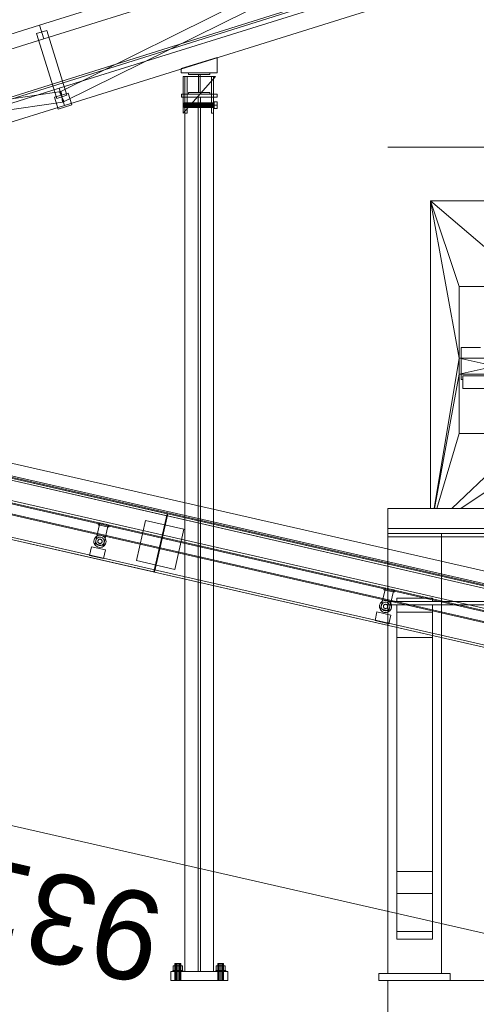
# Model space of a CAD drawing. Header units: millimetres. Extents: x -3490 to 61924, y -72580 to 6847.
# Tile 760 of 1056: x 22720 to 23998, y -67 to 2686. Entities that reach past the tile are written whole.
import ezdxf

# ---------------------------------------------------------------- set-up
doc = ezdxf.new("R2010")
doc.units = ezdxf.units.MM
for name, color, linetype, lineweight in [('COTAS_O', 1, 'Continuous', 0), ('COTAS_P', 1, 'Continuous', 0), ('lateral_briquetadora', 7, 'Continuous', 0), ('lateral_C02', 7, 'Continuous', 0), ('lateral_C10', 7, 'Continuous', 0)]:
    doc.layers.add(name, color=color, linetype=linetype, lineweight=lineweight)
doc.dimstyles.new('R19_100', dxfattribs={"dimtxt": 250, "dimasz": 150, "dimexe": 150, "dimexo": 80, "dimgap": 100, "dimtad": 1, "dimtih": 1, "dimtoh": 1, "dimdsep": 46, "dimcen": 0.09, "dimadec": 0, "dimazin": 0, "dimtfac": 1, "dimtdec": 4, "dimtofl": 0, "dimtmove": 0, "dimatfit": 3, "dimfxl": 1, "dimtolj": 1, "dimtzin": 0, "dimarcsym": 0})

# ---------------------------------------------------------------- blocks, each defined once
blk = doc.blocks.new('DIM_R29_4')
at = {"layer": 'COTAS_P'}
for p, q in [((15248.4, 1279.1), (24311.8, 4109.1)), ((24311.8, 4109.1), (24155.2, 4107.3)), ((24311.8, 4109.1), (24182.1, 4021.4)), ((24580.1, 3250), (24311.8, 4109.1)), ((15248.4, 1279.1), (15378.1, 1366.8)), ((15248.4, 1279.1), (15405, 1280.8)), ((15516.6, 420), (15248.4, 1279.1))]:
    blk.add_line(p, q, dxfattribs=at)
blk.add_text('9495 P', height=250, rotation=17.3406, dxfattribs=at).set_placement((19750.3, 2789.5))
blk = doc.blocks.new('DIM_R29_19')
at = {"layer": 'COTAS_P'}
for p, q in [((18820, 2240), (18620, 1362.5)), ((18620, 1362.5), (18776.2, 1373)), ((27700, -707.5), (18620, 1362.5)), ((18620, 1362.5), (18756.2, 1285.3)), ((27900, 170), (27700, -707.5)), ((27700, -707.5), (27563.7, -630.3)), ((27700, -707.5), (27543.7, -718))]:
    blk.add_line(p, q, dxfattribs=at)
blk.add_text('9312.96 P', height=250, rotation=167.1576, dxfattribs=at).set_placement((23137.7, 230))
blk = doc.blocks.new('DIM_R29_30')
at = {"layer": 'COTAS_O'}
for p, q in [((23750.1, 0), (23750.1, -900)), ((25950.1, 0), (25950.1, -900)), ((23750.1, -900), (23900.1, -855)), ((25950.1, -900), (25800.1, -855)), ((23750.1, -900), (25950.1, -900)), ((23750.1, -900), (23900.1, -945)), ((25950.1, -900), (25800.1, -945))]:
    blk.add_line(p, q, dxfattribs=at)
blk.add_text('2200 O', height=250, dxfattribs=at).set_placement((24850.1, -800))
blk = doc.blocks.new('DIM_R29_31')
at = {"layer": 'COTAS_O'}
for p, q in [((23750.1, 2330), (24450.1, 2330)), ((24450.1, 2330), (24405.1, 2180)), ((24450.1, 0), (24450.1, 2330)), ((24450.1, 2330), (24495.1, 2180)), ((24450.1, 0), (24405.1, 150)), ((24450.1, 0), (24495.1, 150)), ((23750.1, 0), (24450.1, 0))]:
    blk.add_line(p, q, dxfattribs=at)
blk.add_text('2330 O', height=250, rotation=90, dxfattribs=at).set_placement((24350.1, 1165))
blk = doc.blocks.new('DIM_R29_36')
at = {"layer": 'COTAS_P'}
for p, q in [((112.7, 0), (112.7, -2500)), ((61924.1, 0), (61924.1, -2500)), ((112.7, -2500), (262.7, -2455)), ((61924.1, -2500), (61774.1, -2455)), ((112.7, -2500), (61924.1, -2500)), ((112.7, -2500), (262.7, -2545)), ((61924.1, -2500), (61774.1, -2545))]:
    blk.add_line(p, q, dxfattribs=at)
blk.add_text('61811.43 P', height=250, dxfattribs=at).set_placement((31018.4, -2400))

msp = doc.modelspace()

# ---------------------------------------------------------------- linework, layer by layer
at = {"layer": 'lateral_briquetadora'}
for p, q in [((23870.067, 2180), (24150.067, 1940)), ((24350.067, 2180), (23870.067, 2180)), ((23870.067, 2180), (23950.067, 1940)), ((23870.067, 2180), (23950.067, 1740)), ((23870.067, 2180), (23870.067, 1320)), ((24054.359, 2180), (23870.067, 2180)), ((24052.224, 2180), (23870.067, 2180)), ((24050.067, 2180), (23870.067, 2180)), ((24047.911, 2180), (23870.067, 2180)), ((24045.775, 2180), (23870.067, 2180)), ((24043.681, 2180), (23870.067, 2180)), ((24041.648, 2180), (23870.067, 2180)), ((24039.697, 2180), (23870.067, 2180)), ((24037.845, 2180), (23870.067, 2180)), ((24036.111, 2180), (23870.067, 2180)), ((24034.511, 2180), (23870.067, 2180)), ((24033.061, 2180), (23870.067, 2180)), ((24031.775, 2180), (23870.067, 2180)), ((24030.665, 2180), (23870.067, 2180)), ((24029.742, 2180), (23870.067, 2180)), ((24029.015, 2180), (23870.067, 2180)), ((24028.49, 2180), (23870.067, 2180)), ((24028.173, 2180), (23870.067, 2180)), ((24028.067, 2180), (23870.067, 2180)), ((23950.067, 1940), (23950.067, 1740)), ((23950.067, 1940), (24150.067, 1940)), ((24036.111, 1940), (23950.067, 1940)), ((23950.067, 1940), (24034.511, 1940)), ((23950.067, 1940), (24033.061, 1940)), ((23950.067, 1940), (24031.775, 1940)), ((24037.845, 1940), (23950.067, 1940)), ((23950.067, 1940), (24030.665, 1940)), ((24039.697, 1940), (23950.067, 1940)), ((24041.648, 1940), (23950.067, 1940)), ((23950.067, 1940), (24029.742, 1940)), ((24043.681, 1940), (23950.067, 1940)), ((23950.067, 1940), (24029.015, 1940)), ((24045.775, 1940), (23950.067, 1940)), ((23950.067, 1940), (24028.49, 1940)), ((24047.911, 1940), (23950.067, 1940)), ((23950.067, 1940), (24028.173, 1940)), ((24050.067, 1940), (23950.067, 1940)), ((23950.067, 1940), (24028.067, 1940)), ((24009.102, 1770), (23955.067, 1770)), ((23955.067, 1770), (23955.067, 1680)), ((23950.067, 1740), (23879.479, 1320)), ((23950.067, 1740), (23950.067, 1695)), ((24150.067, 1695), (23950.067, 1740)), ((24150.067, 1740), (23950.067, 1740)), ((23950.067, 1695), (24150.067, 1740)), ((23950.067, 1695), (23880.462, 1320)), ((23950.067, 1695), (23950.067, 1529)), ((23950.067, 1695), (24150.067, 1695)), ((23960.067, 1680), (23955.067, 1680)), ((23960.067, 1690), (24000.067, 1690)), ((24045.413, 1690), (23960.067, 1690)), ((24278.603, 1690), (23960.067, 1690)), ((23960.067, 1690), (23960.067, 1655)), ((23960.067, 1690), (23960.067, 1680)), ((24052.227, 1655), (23960.067, 1655)), ((24289.677, 1655), (23960.067, 1655)), ((23950.067, 1529), (23886.973, 1320)), ((24150.067, 1529), (23929.237, 1320)), ((24150.067, 1529), (23950.067, 1529)), ((23954.067, 1320), (24230.067, 1504)), ((23750.067, 1320), (25950.067, 1320)), ((23750.067, 1320), (23750.067, 1264)), ((23870.067, 1320), (23879.479, 1320)), ((23870.067, 1320), (25830.067, 1320)), ((23879.479, 1320), (23880.462, 1320)), ((23880.462, 1320), (23886.973, 1320)), ((23886.973, 1320), (23929.237, 1320)), ((23929.237, 1320), (23954.067, 1320)), ((23954.067, 1320), (25456.734, 1320)), ((24243.401, 1320), (23954.067, 1320)), ((23750.067, 1240), (23750.067, 1264)), ((23750.067, 1264), (25950.067, 1264)), ((23750.067, 1250), (23750.067, 1264)), ((23750.067, 1264), (24150.067, 1264)), ((23750.067, 1250), (23900.067, 1250)), ((23750.067, 1240), (23750.067, 1250)), ((23750.067, 1250), (25950.067, 1250)), ((23750.067, 1240), (23900.067, 1240)), ((23750.067, 1060), (23750.067, 1240)), ((23750.067, 1240), (25950.067, 1240)), ((23900.067, 1240), (23900.067, 1250)), ((23900.067, 1250), (25800.067, 1250)), ((23900.067, 1250), (24150.067, 1250)), ((23900.067, 1060), (23900.067, 1240)), ((23900.067, 1240), (25800.067, 1240)), ((23750.067, 20), (23750.067, 1060)), ((23750.067, 1060), (23900.067, 1060)), ((23750.067, 1060), (25950.067, 1060)), ((23750.067, 20), (23750.067, 1050)), ((23750.067, 1050), (23900.067, 1050)), ((23775.067, 1060), (23775.067, 1069.143)), ((23775.067, 1069.143), (23875.067, 1069.143)), ((23775.067, 1060), (23875.067, 1060)), ((23775.067, 305.038), (23775.067, 1050)), ((23775.067, 1050), (23875.067, 1050)), ((23775.067, 1050), (23775.067, 1030)), ((23775.067, 1050), (23775.067, 243.475)), ((23875.067, 1060), (23875.067, 1069.143)), ((23875.067, 305.038), (23875.067, 1050)), ((23875.067, 1050), (23875.067, 1030)), ((23875.067, 1050), (23875.067, 243.475)), ((23900.067, 1050), (23900.067, 1060)), ((23900.067, 1060), (25800.067, 1060)), ((23900.067, 20), (23900.067, 1050)), ((23900.067, 1050), (25800.067, 1050)), ((23775.067, 1030), (23875.067, 1030)), ((23775.067, 137.184), (23775.067, 958.693)), ((23775.067, 958.693), (23875.067, 958.693)), ((23775.067, 958.693), (23775.067, 115.739)), ((23875.067, 137.184), (23875.067, 958.693)), ((23875.067, 958.693), (23875.067, 115.739)), ((23775.067, 137.184), (23775.067, 305.038)), ((23775.067, 305.038), (23875.067, 305.038)), ((23875.067, 137.184), (23875.067, 305.038)), ((23775.067, 115.739), (23775.067, 243.475)), ((23775.067, 243.475), (23875.067, 243.475)), ((23875.067, 115.739), (23875.067, 243.475)), ((23775.067, 137.184), (23875.067, 137.184)), ((23775.067, 115.739), (23875.067, 115.739)), ((23725.067, 0), (23725.067, 20)), ((23725.067, 20), (23925.067, 20)), ((23725.067, 0), (23925.067, 0)), ((23750.067, 20), (23900.067, 20)), ((23925.067, 0), (23925.067, 20))]:
    msp.add_line(p, q, dxfattribs=at)
at = {"layer": 'lateral_C02'}
for p, q in [((15575.415, 232.817), (24634.01, 3078.273)), ((15576.913, 228.047), (24635.508, 3073.503)), ((22775.666, 2670.874), (23921.126, 3028.536)), ((22831.602, 2483.861), (23920.432, 3022.888)), ((22787.589, 2632.692), (23933.048, 2990.354)), ((22844.912, 2456.976), (23933.742, 2996.002)), ((22830.806, 2494.282), (23976.266, 2851.944)), ((22845.709, 2446.555), (23991.168, 2804.217)), ((21630.207, 2313.212), (22775.666, 2670.874)), ((22775.666, 2670.874), (22787.589, 2632.692)), ((22795.946, 2656.254), (22767.309, 2647.312)), ((22823.939, 2465.948), (22767.309, 2647.312)), ((22795.946, 2656.254), (22852.576, 2474.889)), ((21642.129, 2275.03), (22787.589, 2632.692)), ((23172.458, 2549.628), (23272.458, 2580.852)), ((23272.458, 2537.628), (23272.458, 2580.852)), ((23172.458, 2549.628), (23172.458, 2537.628)), ((23172.458, 2537.628), (23272.458, 2537.628)), ((23192.756, 2532.628), (23192.756, 2537.628)), ((23192.756, 2537.628), (23252.756, 2537.628)), ((23252.756, 2532.628), (23192.756, 2532.628)), ((23220.256, 2482.628), (23220.256, 2532.628)), ((23220.256, 2532.628), (23225.256, 2532.628)), ((23225.256, 2532.628), (23225.256, 2482.628)), ((23252.756, 2537.628), (23252.756, 2532.628)), ((23177.756, 2424.628), (23267.756, 2527.628)), ((23267.756, 2527.628), (23177.756, 2527.628)), ((23177.756, 2527.628), (23177.756, 2424.628)), ((23182.756, 2424.628), (23182.756, 2527.628)), ((23182.756, 2527.628), (23188.756, 2527.628)), ((23188.756, 2424.628), (23188.756, 2527.628)), ((23256.756, 2424.628), (23256.756, 2527.628)), ((23256.756, 2527.628), (23262.756, 2527.628)), ((23262.756, 2424.628), (23262.756, 2527.628)), ((21633.991, 2308.962), (22836.081, 2485.26)), ((21685.346, 2136.62), (22830.806, 2494.282)), ((22817.676, 2469.23), (22855.858, 2481.152)), ((22830.806, 2494.282), (22845.709, 2446.555)), ((22831.602, 2483.861), (22844.912, 2456.976)), ((22836.081, 2485.26), (22840.434, 2455.577)), ((22866.29, 2447.743), (22855.858, 2481.152)), ((23172.756, 2477.628), (23272.756, 2477.628)), ((23172.756, 2477.628), (23172.756, 2469.628)), ((23192.756, 2477.628), (23192.756, 2482.628)), ((23192.756, 2482.628), (23252.756, 2482.628)), ((23252.756, 2477.628), (23192.756, 2477.628)), ((23225.256, 2482.628), (23220.256, 2482.628)), ((23252.756, 2482.628), (23252.756, 2477.628)), ((23272.756, 2469.628), (23272.756, 2477.628)), ((21638.344, 2279.28), (22840.434, 2455.577)), ((22817.676, 2469.23), (22828.108, 2435.821)), ((22852.576, 2474.889), (22823.939, 2465.948)), ((23172.756, 2469.628), (23272.756, 2469.628)), ((23180.756, 2452.67), (23180.756, 2453.528)), ((23180.756, 2453.528), (23264.756, 2453.528)), ((23180.756, 2450.328), (23180.756, 2452.67)), ((23180.756, 2452.67), (23264.756, 2452.67)), ((23180.756, 2447.128), (23180.756, 2450.328)), ((23180.756, 2450.328), (23264.756, 2450.328)), ((23182.756, 2469.628), (23262.756, 2469.628)), ((23182.756, 2469.628), (23182.756, 25)), ((23219.256, 2469.628), (23226.256, 2469.628)), ((23219.256, 2469.628), (23219.256, 25)), ((23226.256, 25), (23226.256, 2469.628)), ((23262.756, 25), (23262.756, 2469.628)), ((23264.756, 2447.128), (23264.756, 2456.134)), ((23264.756, 2456.134), (23272.756, 2456.134)), ((23264.756, 2452.67), (23264.756, 2453.528)), ((23264.756, 2450.328), (23264.756, 2452.67)), ((23264.756, 2447.128), (23264.756, 2450.328)), ((23272.756, 2447.128), (23272.756, 2456.134)), ((21700.249, 2088.893), (22845.709, 2446.555)), ((22828.108, 2435.821), (22866.29, 2447.743)), ((23180.756, 2443.928), (23180.756, 2447.128)), ((23264.756, 2447.128), (23180.756, 2447.128)), ((23180.756, 2443.928), (23180.756, 2441.585)), ((23180.756, 2443.928), (23264.756, 2443.928)), ((23180.756, 2441.585), (23180.756, 2440.728)), ((23180.756, 2441.585), (23264.756, 2441.585)), ((23180.756, 2440.728), (23264.756, 2440.728)), ((23188.756, 2424.628), (23182.756, 2424.628)), ((23262.756, 2424.628), (23256.756, 2424.628)), ((23264.756, 2447.128), (23264.756, 2443.928)), ((23264.756, 2438.121), (23264.756, 2447.128)), ((23272.756, 2447.128), (23264.756, 2447.128)), ((23264.756, 2443.928), (23264.756, 2441.585)), ((23264.756, 2441.585), (23264.756, 2440.728)), ((23264.756, 2438.121), (23272.756, 2438.121)), ((23272.756, 2447.128), (23272.756, 2438.121)), ((23149.821, 28), (23148.756, 28)), ((23148.756, 25), (23148.756, 28)), ((23152.856, 28), (23149.821, 28)), ((23149.821, 25), (23149.821, 28)), ((23156.356, 40.8), (23149.956, 40.8)), ((23149.956, 28), (23149.956, 40.8)), ((23156.356, 28), (23149.956, 28)), ((23157.398, 28), (23152.856, 28)), ((23152.856, 25), (23152.856, 28)), ((23155.828, 48), (23154.756, 48)), ((23154.756, 0), (23154.756, 48)), ((23158.756, 48), (23155.828, 48)), ((23155.828, 0), (23155.828, 48)), ((23169.156, 40.8), (23156.356, 40.8)), ((23156.356, 28), (23156.356, 40.8)), ((23169.156, 28), (23156.356, 28)), ((23162.756, 28), (23157.398, 28)), ((23157.398, 25), (23157.398, 28)), ((23162.756, 48), (23158.756, 48)), ((23158.756, 0), (23158.756, 48)), ((23166.756, 48), (23162.756, 48)), ((23162.756, 0), (23162.756, 48)), ((23168.113, 28), (23162.756, 28)), ((23162.756, 25), (23162.756, 28)), ((23169.684, 48), (23166.756, 48)), ((23166.756, 0), (23166.756, 48)), ((23172.655, 28), (23168.113, 28)), ((23168.113, 25), (23168.113, 28)), ((23175.556, 40.8), (23169.156, 40.8)), ((23169.156, 28), (23169.156, 40.8)), ((23169.156, 28), (23175.556, 28)), ((23170.756, 48), (23169.684, 48)), ((23169.684, 0), (23169.684, 48)), ((23170.756, 48), (23170.756, 0)), ((23175.69, 28), (23172.655, 28)), ((23172.655, 25), (23172.655, 28)), ((23175.556, 40.8), (23175.556, 28)), ((23176.756, 28), (23175.69, 28)), ((23175.69, 25), (23175.69, 28)), ((23176.756, 28), (23176.756, 25)), ((23269.821, 28), (23268.756, 28)), ((23268.756, 25), (23268.756, 28)), ((23272.856, 28), (23269.821, 28)), ((23269.821, 25), (23269.821, 28)), ((23276.356, 40.8), (23269.956, 40.8)), ((23269.956, 28), (23269.956, 40.8)), ((23276.356, 28), (23269.956, 28)), ((23277.398, 28), (23272.856, 28)), ((23272.856, 25), (23272.856, 28)), ((23275.828, 48), (23274.756, 48)), ((23274.756, 0), (23274.756, 48)), ((23278.756, 48), (23275.828, 48)), ((23275.828, 0), (23275.828, 48)), ((23289.156, 40.8), (23276.356, 40.8)), ((23276.356, 28), (23276.356, 40.8)), ((23289.156, 28), (23276.356, 28)), ((23282.756, 28), (23277.398, 28)), ((23277.398, 25), (23277.398, 28)), ((23282.756, 48), (23278.756, 48)), ((23278.756, 0), (23278.756, 48)), ((23286.756, 48), (23282.756, 48)), ((23282.756, 0), (23282.756, 48)), ((23288.113, 28), (23282.756, 28)), ((23282.756, 25), (23282.756, 28)), ((23289.684, 48), (23286.756, 48)), ((23286.756, 0), (23286.756, 48)), ((23292.655, 28), (23288.113, 28)), ((23288.113, 25), (23288.113, 28)), ((23295.556, 40.8), (23289.156, 40.8)), ((23289.156, 28), (23289.156, 40.8)), ((23289.156, 28), (23295.556, 28)), ((23290.756, 48), (23289.684, 48)), ((23289.684, 0), (23289.684, 48)), ((23290.756, 48), (23290.756, 0)), ((23295.69, 28), (23292.655, 28)), ((23292.655, 25), (23292.655, 28)), ((23295.556, 40.8), (23295.556, 28)), ((23296.756, 28), (23295.69, 28)), ((23295.69, 25), (23295.69, 28)), ((23296.756, 28), (23296.756, 25)), ((23142.756, 25), (23302.756, 25)), ((23142.756, 25), (23142.756, 0)), ((23142.756, 0), (23302.756, 0)), ((23149.821, 25), (23148.756, 25)), ((23152.856, 25), (23149.821, 25)), ((23157.398, 25), (23152.856, 25)), ((23155.828, 0), (23154.756, 0)), ((23158.756, 0), (23155.828, 0)), ((23162.756, 25), (23157.398, 25)), ((23162.756, 0), (23158.756, 0)), ((23168.113, 25), (23162.756, 25)), ((23166.756, 0), (23162.756, 0)), ((23169.684, 0), (23166.756, 0)), ((23172.655, 25), (23168.113, 25)), ((23169.684, 0), (23170.756, 0)), ((23175.69, 25), (23172.655, 25)), ((23175.69, 25), (23176.756, 25)), ((23182.756, 25), (23262.756, 25)), ((23219.256, 25), (23226.256, 25)), ((23269.821, 25), (23268.756, 25)), ((23272.856, 25), (23269.821, 25)), ((23277.398, 25), (23272.856, 25)), ((23275.828, 0), (23274.756, 0)), ((23278.756, 0), (23275.828, 0)), ((23282.756, 25), (23277.398, 25)), ((23282.756, 0), (23278.756, 0)), ((23288.113, 25), (23282.756, 25)), ((23286.756, 0), (23282.756, 0)), ((23289.684, 0), (23286.756, 0)), ((23292.655, 25), (23288.113, 25)), ((23289.684, 0), (23290.756, 0)), ((23295.69, 25), (23292.655, 25)), ((23295.69, 25), (23296.756, 25)), ((23302.756, 0), (23302.756, 25))]:
    msp.add_line(p, q, dxfattribs=at)
at = {"layer": 'lateral_C10'}
for p, q in [((26652.079, 544.751), (18898.059, 2312.462)), ((27861.061, 269.135), (18898.059, 2312.462)), ((27911.114, 218.749), (18831.114, 2288.749)), ((27911.78, 221.674), (18831.78, 2291.674)), ((26644.3, 510.626), (18890.279, 2278.338)), ((27853.281, 235.01), (18890.279, 2278.338)), ((27842.198, 231.383), (18898.696, 2270.265)), ((27842.865, 234.308), (18899.362, 2273.19)), ((27811.615, 232.201), (18926.612, 2257.747)), ((27812.948, 238.051), (18927.945, 2263.597)), ((27963.137, 132.016), (18746.639, 2233.134)), ((27963.804, 134.941), (18747.306, 2236.059)), ((27965.137, 140.791), (18748.639, 2241.909)), ((27888.22, 118.326), (18808.22, 2188.326)), ((27888.886, 121.251), (18808.886, 2191.251)), ((27941.576, 37.443), (18725.079, 2138.561)), ((27942.91, 43.293), (18726.412, 2144.411)), ((23133.02, 1304.951), (21964.988, 1571.232)), ((23131.687, 1299.101), (21963.655, 1565.382)), ((23095.901, 1142.129), (21927.869, 1408.409)), ((23133.02, 1304.951), (23095.901, 1142.129)), ((23097.851, 1141.684), (23134.97, 1304.507)), ((23133.02, 1304.951), (23131.687, 1299.101)), ((23133.637, 1298.657), (23134.97, 1304.507)), ((24301.669, 1032.376), (23133.637, 1298.657)), ((24303.002, 1038.226), (23134.97, 1304.507)), ((22931.086, 1220.728), (22944.423, 1279.227)), ((22940.164, 1274.044), (22941.498, 1279.894)), ((22969.414, 1267.376), (22940.164, 1274.044)), ((22970.747, 1273.226), (22941.498, 1279.894)), ((22967.822, 1273.893), (22944.423, 1279.227)), ((22967.822, 1273.893), (22954.486, 1215.394)), ((22970.747, 1273.226), (22969.414, 1267.376)), ((23046.722, 1173.853), (23072.284, 1285.977)), ((23179.532, 1261.527), (23072.284, 1285.977)), ((22933.327, 1240.161), (22931.142, 1237.645)), ((22935.961, 1242.203), (22933.327, 1240.161)), ((22938.942, 1243.692), (22935.961, 1242.203)), ((22940.727, 1239.021), (22938.622, 1237.97)), ((22942.157, 1244.57), (22938.942, 1243.692)), ((22942.996, 1239.641), (22940.727, 1239.021)), ((22945.481, 1244.804), (22942.157, 1244.57)), ((22945.342, 1239.806), (22942.996, 1239.641)), ((22947.676, 1239.511), (22945.342, 1239.806)), ((22948.788, 1244.386), (22945.481, 1244.804)), ((22949.908, 1238.766), (22947.676, 1239.511)), ((22951.949, 1243.33), (22948.788, 1244.386)), ((22951.951, 1237.6), (22949.908, 1238.766)), ((22954.843, 1241.678), (22951.949, 1243.33)), ((22957.359, 1239.493), (22954.843, 1241.678)), ((22959.401, 1236.859), (22957.359, 1239.493)), ((23179.532, 1261.527), (23153.971, 1149.404)), ((22915.507, 1188.382), (22921.064, 1212.757)), ((22960.063, 1203.866), (22921.064, 1212.757)), ((22928.434, 1231.59), (22928.016, 1228.283)), ((22928.016, 1228.283), (22928.25, 1224.959)), ((22928.25, 1224.959), (22929.128, 1221.744)), ((22929.49, 1234.751), (22928.434, 1231.59)), ((22929.128, 1221.744), (22930.617, 1218.763)), ((22931.142, 1237.645), (22929.49, 1234.751)), ((22930.617, 1218.763), (22932.659, 1216.129)), ((22954.486, 1215.394), (22931.086, 1220.728)), ((22932.659, 1216.129), (22935.175, 1213.944)), ((22933.309, 1230.478), (22933.014, 1228.144)), ((22933.014, 1228.144), (22933.179, 1225.798)), ((22933.179, 1225.798), (22933.799, 1223.529)), ((22934.054, 1232.71), (22933.309, 1230.478)), ((22933.799, 1223.529), (22934.85, 1221.424)), ((22935.221, 1234.753), (22934.054, 1232.71)), ((22934.85, 1221.424), (22936.291, 1219.565)), ((22935.175, 1213.944), (22938.069, 1212.292)), ((22936.763, 1236.529), (22935.221, 1234.753)), ((22936.291, 1219.565), (22938.067, 1218.022)), ((22938.622, 1237.97), (22936.763, 1236.529)), ((22938.067, 1218.022), (22940.11, 1216.856)), ((22938.069, 1212.292), (22941.23, 1211.236)), ((22939.159, 1229.145), (22939.011, 1227.978)), ((22939.011, 1227.978), (22939.094, 1226.804)), ((22939.094, 1226.804), (22939.404, 1225.67)), ((22939.532, 1230.26), (22939.159, 1229.145)), ((22939.404, 1225.67), (22939.929, 1224.618)), ((22940.115, 1231.282), (22939.532, 1230.26)), ((22939.929, 1224.618), (22940.65, 1223.688)), ((22940.11, 1216.856), (22942.342, 1216.111)), ((22940.886, 1232.17), (22940.115, 1231.282)), ((22940.65, 1223.688), (22941.538, 1222.917)), ((22941.816, 1232.891), (22940.886, 1232.17)), ((22941.23, 1211.236), (22944.537, 1210.818)), ((22941.538, 1222.917), (22942.56, 1222.334)), ((22942.868, 1233.416), (22941.816, 1232.891)), ((22942.342, 1216.111), (22944.676, 1215.816)), ((22942.56, 1222.334), (22943.675, 1221.961)), ((22944.002, 1233.726), (22942.868, 1233.416)), ((22943.675, 1221.961), (22944.842, 1221.813)), ((22945.176, 1233.809), (22944.002, 1233.726)), ((22944.676, 1215.816), (22947.022, 1215.981)), ((22944.842, 1221.813), (22946.016, 1221.896)), ((22946.343, 1233.661), (22945.176, 1233.809)), ((22946.016, 1221.896), (22947.15, 1222.206)), ((22947.458, 1233.288), (22946.343, 1233.661)), ((22947.022, 1215.981), (22949.291, 1216.601)), ((22947.15, 1222.206), (22948.203, 1222.731)), ((22948.48, 1232.705), (22947.458, 1233.288)), ((22947.861, 1211.052), (22951.076, 1211.93)), ((22948.203, 1222.731), (22949.132, 1223.452)), ((22949.368, 1231.934), (22948.48, 1232.705)), ((22949.132, 1223.452), (22949.903, 1224.34)), ((22949.291, 1216.601), (22951.396, 1217.652)), ((22950.089, 1231.004), (22949.368, 1231.934)), ((22949.903, 1224.34), (22950.486, 1225.362)), ((22950.614, 1229.952), (22950.089, 1231.004)), ((22950.486, 1225.362), (22950.859, 1226.477)), ((22950.924, 1228.818), (22950.614, 1229.952)), ((22950.859, 1226.477), (22951.007, 1227.644)), ((22951.007, 1227.644), (22950.924, 1228.818)), ((22951.076, 1211.93), (22954.057, 1213.419)), ((22951.396, 1217.652), (22953.255, 1219.093)), ((22953.727, 1236.057), (22951.951, 1237.6)), ((22953.255, 1219.093), (22954.798, 1220.869)), ((22955.168, 1234.198), (22953.727, 1236.057)), ((22954.057, 1213.419), (22956.691, 1215.461)), ((22954.798, 1220.869), (22955.964, 1222.912)), ((22956.219, 1232.093), (22955.168, 1234.198)), ((22955.964, 1222.912), (22956.709, 1225.144)), ((22956.839, 1229.824), (22956.219, 1232.093)), ((22956.691, 1215.461), (22958.876, 1217.977)), ((22956.709, 1225.144), (22957.004, 1227.478)), ((22957.004, 1227.478), (22956.839, 1229.824)), ((22958.876, 1217.977), (22960.528, 1220.871)), ((22960.89, 1233.878), (22959.401, 1236.859)), ((22960.528, 1220.871), (22961.584, 1224.032)), ((22961.768, 1230.663), (22960.89, 1233.878)), ((22961.584, 1224.032), (22962.002, 1227.339)), ((22962.002, 1227.339), (22961.768, 1230.663)), ((22954.507, 1179.491), (22915.507, 1188.382)), ((22944.537, 1210.818), (22947.861, 1211.052)), ((22960.063, 1203.866), (22954.507, 1179.491)), ((23153.971, 1149.404), (23046.722, 1173.853)), ((24265.883, 875.404), (23097.851, 1141.684)), ((23729.951, 1038.609), (23743.287, 1097.108)), ((23739.028, 1091.925), (23740.362, 1097.774)), ((23768.278, 1085.256), (23739.028, 1091.925)), ((23769.611, 1091.106), (23740.362, 1097.774)), ((23766.686, 1091.773), (23743.287, 1097.108)), ((23766.686, 1091.773), (23753.35, 1033.274)), ((23769.611, 1091.106), (23768.278, 1085.256)), ((23727.298, 1049.47), (23726.88, 1046.164)), ((23726.88, 1046.164), (23727.114, 1042.839)), ((23728.354, 1052.631), (23727.298, 1049.47)), ((23730.006, 1055.525), (23728.354, 1052.631)), ((23732.191, 1058.041), (23730.006, 1055.525)), ((23732.173, 1048.358), (23731.878, 1046.025)), ((23731.878, 1046.025), (23732.043, 1043.678)), ((23732.918, 1050.59), (23732.173, 1048.358)), ((23734.825, 1060.083), (23732.191, 1058.041)), ((23734.085, 1052.633), (23732.918, 1050.59)), ((23735.627, 1054.409), (23734.085, 1052.633)), ((23737.806, 1061.572), (23734.825, 1060.083)), ((23737.486, 1055.85), (23735.627, 1054.409)), ((23739.591, 1056.901), (23737.486, 1055.85)), ((23741.021, 1062.45), (23737.806, 1061.572)), ((23738.023, 1047.025), (23737.875, 1045.858)), ((23738.396, 1048.14), (23738.023, 1047.025)), ((23738.979, 1049.162), (23738.396, 1048.14)), ((23739.75, 1050.05), (23738.979, 1049.162)), ((23741.86, 1057.521), (23739.591, 1056.901)), ((23740.68, 1050.771), (23739.75, 1050.05)), ((23741.732, 1051.296), (23740.68, 1050.771)), ((23744.345, 1062.685), (23741.021, 1062.45)), ((23742.867, 1051.606), (23741.732, 1051.296)), ((23744.207, 1057.686), (23741.86, 1057.521)), ((23744.04, 1051.689), (23742.867, 1051.606)), ((23745.207, 1051.541), (23744.04, 1051.689)), ((23746.54, 1057.391), (23744.207, 1057.686)), ((23747.652, 1062.266), (23744.345, 1062.685)), ((23746.322, 1051.168), (23745.207, 1051.541)), ((23747.344, 1050.585), (23746.322, 1051.168)), ((23748.772, 1056.646), (23746.54, 1057.391)), ((23748.232, 1049.814), (23747.344, 1050.585)), ((23750.813, 1061.21), (23747.652, 1062.266)), ((23748.953, 1048.885), (23748.232, 1049.814)), ((23750.815, 1055.48), (23748.772, 1056.646)), ((23749.478, 1047.832), (23748.953, 1048.885)), ((23749.788, 1046.698), (23749.478, 1047.832)), ((23749.871, 1045.524), (23749.788, 1046.698)), ((23753.707, 1059.558), (23750.813, 1061.21)), ((23752.591, 1053.937), (23750.815, 1055.48)), ((23754.032, 1052.078), (23752.591, 1053.937)), ((23756.223, 1057.373), (23753.707, 1059.558)), ((23755.083, 1049.973), (23754.032, 1052.078)), ((23755.703, 1047.704), (23755.083, 1049.973)), ((23755.868, 1045.358), (23755.703, 1047.704)), ((23758.265, 1054.739), (23756.223, 1057.373)), ((23759.754, 1051.758), (23758.265, 1054.739)), ((23760.632, 1048.543), (23759.754, 1051.758)), ((23760.867, 1045.219), (23760.632, 1048.543)), ((23714.371, 1006.262), (23719.928, 1030.637)), ((23758.927, 1021.746), (23719.928, 1030.637)), ((23727.114, 1042.839), (23727.992, 1039.624)), ((23727.992, 1039.624), (23729.481, 1036.643)), ((23729.481, 1036.643), (23731.523, 1034.009)), ((23753.35, 1033.274), (23729.951, 1038.609)), ((23731.523, 1034.009), (23734.039, 1031.824)), ((23732.043, 1043.678), (23732.663, 1041.409)), ((23732.663, 1041.409), (23733.714, 1039.304)), ((23733.714, 1039.304), (23735.155, 1037.445)), ((23734.039, 1031.824), (23736.933, 1030.172)), ((23735.155, 1037.445), (23736.932, 1035.903)), ((23736.932, 1035.903), (23738.975, 1034.736)), ((23736.933, 1030.172), (23740.094, 1029.116)), ((23737.875, 1045.858), (23737.958, 1044.685)), ((23737.958, 1044.685), (23738.268, 1043.55)), ((23738.268, 1043.55), (23738.794, 1042.498)), ((23738.794, 1042.498), (23739.514, 1041.568)), ((23738.975, 1034.736), (23741.206, 1033.991)), ((23739.514, 1041.568), (23740.402, 1040.797)), ((23740.094, 1029.116), (23743.401, 1028.698)), ((23740.402, 1040.797), (23741.424, 1040.214)), ((23741.206, 1033.991), (23743.54, 1033.696)), ((23741.424, 1040.214), (23742.539, 1039.841)), ((23742.539, 1039.841), (23743.706, 1039.693)), ((23743.401, 1028.698), (23746.725, 1028.932)), ((23743.54, 1033.696), (23745.886, 1033.861)), ((23743.706, 1039.693), (23744.88, 1039.776)), ((23744.88, 1039.776), (23746.014, 1040.086)), ((23745.886, 1033.861), (23748.155, 1034.481)), ((23746.014, 1040.086), (23747.067, 1040.612)), ((23746.725, 1028.932), (23749.94, 1029.81)), ((23747.067, 1040.612), (23747.996, 1041.332)), ((23747.996, 1041.332), (23748.767, 1042.22)), ((23748.155, 1034.481), (23750.26, 1035.532)), ((23748.767, 1042.22), (23749.35, 1043.242)), ((23749.35, 1043.242), (23749.723, 1044.357)), ((23749.723, 1044.357), (23749.871, 1045.524)), ((23749.94, 1029.81), (23752.921, 1031.299)), ((23750.26, 1035.532), (23752.119, 1036.973)), ((23752.119, 1036.973), (23753.662, 1038.75)), ((23752.921, 1031.299), (23755.555, 1033.341)), ((23758.927, 1021.746), (23753.371, 997.371)), ((23753.662, 1038.75), (23754.828, 1040.793)), ((23754.828, 1040.793), (23755.573, 1043.024)), ((23755.555, 1033.341), (23757.74, 1035.857)), ((23755.573, 1043.024), (23755.868, 1045.358)), ((23757.74, 1035.857), (23759.392, 1038.752)), ((23759.392, 1038.752), (23760.448, 1041.913)), ((23760.448, 1041.913), (23760.867, 1045.219)), ((23753.371, 997.371), (23714.371, 1006.262))]:
    msp.add_line(p, q, dxfattribs=at)

# ---------------------------------------------------------------- dimensions: what is measured, and where the dimension line sits
at = {"layer": 'COTAS_O'}
for p2, distance, picture, middle in [((23750.067, 2330), -700, 'DIM_R29_31', (24450.067, 1165)), ((25950.067, 0), -900, 'DIM_R29_30', (24850.067, -900))]:
    dim = msp.add_aligned_dim(p1=(23750.067, 0), p2=p2, distance=distance, text='<> O', dimstyle='R19_100', dxfattribs=at)
    dim.commit()
    dim.dimension.update_dxf_attribs({"geometry": picture, "text_midpoint": middle})
at = {"layer": 'COTAS_P'}
for p1, p2, distance, picture, middle in [((15516.618, 420), (24580.067, 3250), 900, 'DIM_R29_4', (19780.096, 2694.095)), ((27900, 170), (18820, 2240), 900, 'DIM_R29_19', (23159.956, 327.514)), ((112.7, 0), (61924.134, 0), -2500, 'DIM_R29_36', (31018.417, -2500))]:
    dim = msp.add_aligned_dim(p1=p1, p2=p2, distance=distance, text='<> P', dimstyle='R19_100', dxfattribs=at)
    dim.commit()
    dim.dimension.update_dxf_attribs({"geometry": picture, "text_midpoint": middle})

doc.saveas('drawing.dxf')
